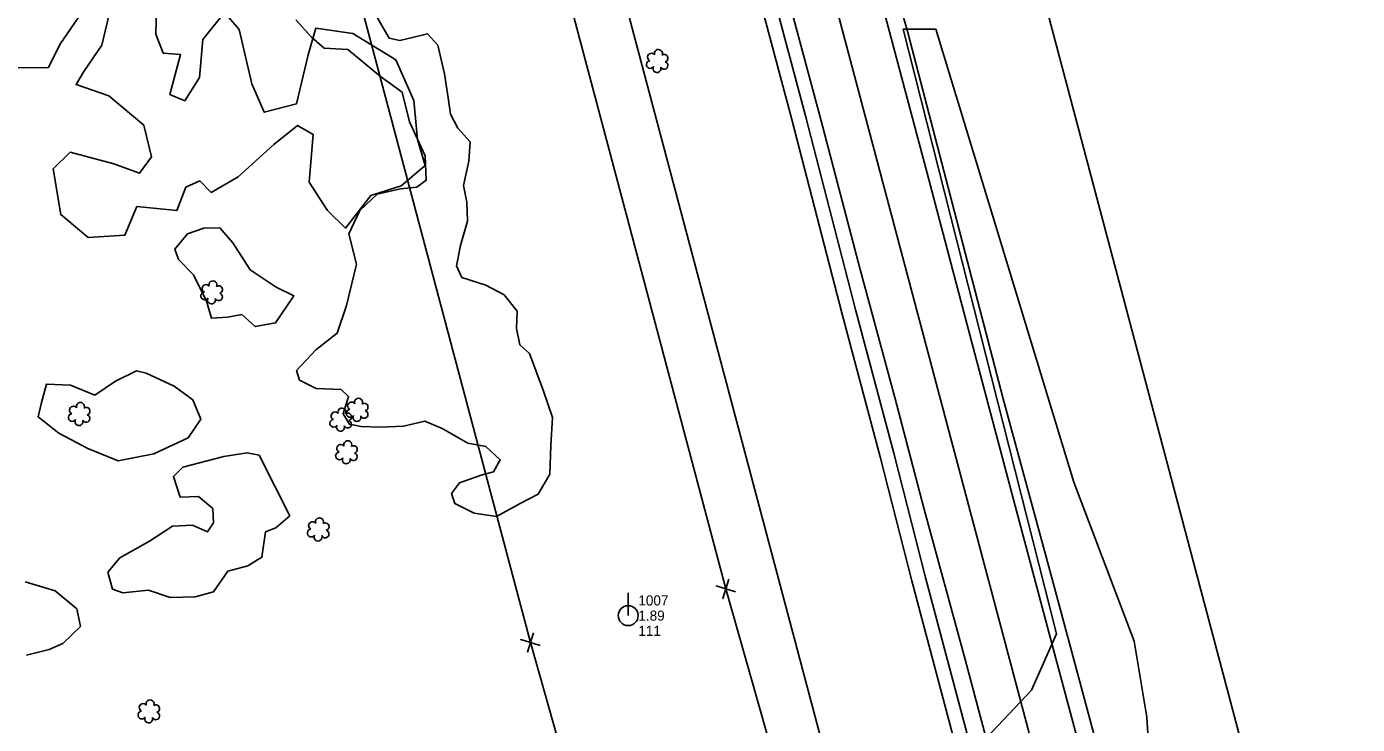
# Model space of a CAD drawing. Extents: x 3040896 to 3051146, y 687568 to 732976.
# Drawn here: x 3043494.3 to 3043822.7, y 724192.3 to 724364.5 of the extents above; entities that cross this region are included whole.
import ezdxf

# ---------------------------------------------------------------- set-up
doc = ezdxf.new("R2010")
doc.units = 0
for name, color, linetype in [('Exist Horizontal Alignment', 7, 'Continuous'), ('Exist Other Culture Area Outline', 7, 'Continuous'), ('Exist Property Corner CELL', 7, 'Continuous'), ('Exist Right of Way Easement Line', 7, 'Continuous'), ('Exist Right of Way Line', 7, 'Continuous'), ('Exist Roads EOP', 7, 'Continuous'), ('Exist Roads EOT', 7, 'Continuous'), ('Exist Utilities Power Pole CELL', 7, 'Continuous'), ('Exist Utilities Power Pole Cogo Comment', 7, 'Continuous'), ('Exist Utilities Power Pole Cogo Elevation', 7, 'Continuous'), ('Exist Utilities Power Pole Cogo Number', 7, 'Continuous'), ('Exist Utilities Telephone UG FO', 7, 'Continuous'), ('Exist Vegetation Hedge Row', 7, 'Continuous'), ('Exist Vegetation Shrub CELL', 7, 'Continuous')]:
    doc.layers.add(name, color=color, linetype=linetype)

# ---------------------------------------------------------------- blocks, each defined once
blk = doc.blocks.new('EXIST UTILITIES POWER POLE')
at = {"layer": 'Exist Utilities Power Pole CELL'}
for q in [(0, 0.1125), (0, 0)]:
    blk.add_line((0, 0), q, dxfattribs=at)
blk.add_circle((0, 0), 0.049, dxfattribs=at)

msp = doc.modelspace()

# ---------------------------------------------------------------- linework, layer by layer
at = {"layer": 'Exist Horizontal Alignment'}
msp.add_line((3043774.33, 724067.2), (3043420.75, 725399.12), dxfattribs=at)
at = {"layer": 'Exist Other Culture Area Outline'}
for points in [[(3043580.46, 724367.46), (3043583.77, 724361.64), (3043586.45, 724361.05), (3043589.88, 724361.91), (3043593.24, 724362.75), (3043595.81, 724359.88), (3043597.43, 724352.82), (3043598.35, 724346.95), (3043598.89, 724342.92), (3043600.75, 724339.45), (3043603.77, 724336.04), (3043603.48, 724331.31), (3043602.1, 724325.29), (3043602.96, 724321.2), (3043603.12, 724316.47), (3043601.37, 724310.52), (3043600.42, 724305.5), (3043601.74, 724302.57), (3043607.63, 724300.71), (3043612.14, 724298.28), (3043615.34, 724294.3), (3043615.24, 724289.99), (3043616.06, 724285.98), (3043618.44, 724283.82), (3043621.78, 724274.75), (3043624.1, 724268.04), (3043623.71, 724261.15), (3043623.43, 724254.06), (3043620.57, 724249.11), (3043616.1, 724246.86), (3043610.28, 724243.62), (3043604.76, 724244.48), (3043599.98, 724246.83), (3043599.2, 724249.33), (3043601.11, 724251.94), (3043606.52, 724253.85), (3043609.5, 724254.65), (3043611.21, 724257.56), (3043607.65, 724260.91), (3043603.19, 724261.74), (3043596.89, 724265.32), (3043592.56, 724267.18), (3043587.3, 724265.88), (3043581.55, 724265.63), (3043576.91, 724265.83), (3043573.97, 724266.39), (3043572.45, 724268.96), (3043573.79, 724273.25), (3043571.93, 724274.97), (3043565.79, 724275.19), (3043561.67, 724277.27), (3043560.94, 724279.63), (3043565.67, 724284.74), (3043570.99, 724288.83), (3043573.26, 724295.66), (3043575.74, 724305.85), (3043573.86, 724313.36), (3043576.56, 724319.15), (3043580.83, 724323.16), (3043586.6, 724324.46), (3043590.65, 724324.88), (3043592.93, 724326.58), (3043592.64, 724332.57), (3043588.84, 724341.02), (3043587.01, 724348.3), (3043581.68, 724352.21), (3043573.56, 724358.81), (3043567.75, 724359.16), (3043564.62, 724361.92), (3043560.74, 724366.15)], [(3043580.46, 724367.46), (3043583.77, 724361.64), (3043586.45, 724361.05), (3043589.88, 724361.91), (3043593.24, 724362.75), (3043595.81, 724359.88), (3043597.43, 724352.82), (3043598.35, 724346.95), (3043598.89, 724342.92), (3043600.75, 724339.45), (3043603.77, 724336.04), (3043603.48, 724331.31), (3043602.1, 724325.29), (3043602.96, 724321.2), (3043603.12, 724316.47), (3043601.37, 724310.52), (3043600.42, 724305.5), (3043601.74, 724302.57), (3043607.63, 724300.71), (3043612.14, 724298.28), (3043615.34, 724294.3), (3043615.24, 724289.99), (3043616.06, 724285.98), (3043618.44, 724283.82), (3043621.78, 724274.75), (3043624.1, 724268.04), (3043623.71, 724261.15), (3043623.43, 724254.06), (3043620.57, 724249.11), (3043616.1, 724246.86), (3043610.28, 724243.62), (3043604.76, 724244.48), (3043599.98, 724246.83), (3043599.2, 724249.33), (3043601.11, 724251.94), (3043606.52, 724253.85), (3043609.5, 724254.65), (3043611.21, 724257.56), (3043607.65, 724260.91), (3043603.19, 724261.74), (3043596.89, 724265.32), (3043592.56, 724267.18), (3043587.3, 724265.88), (3043581.55, 724265.63), (3043576.91, 724265.83), (3043573.97, 724266.39), (3043572.45, 724268.96), (3043573.79, 724273.25), (3043571.93, 724274.97), (3043565.79, 724275.19), (3043561.67, 724277.27), (3043560.94, 724279.63), (3043565.67, 724284.74), (3043570.99, 724288.83), (3043573.26, 724295.66), (3043575.74, 724305.85), (3043573.86, 724313.36), (3043576.56, 724319.15), (3043580.83, 724323.16), (3043586.6, 724324.46), (3043590.65, 724324.88), (3043592.93, 724326.58), (3043592.64, 724332.57), (3043588.84, 724341.02), (3043587.01, 724348.3), (3043581.68, 724352.21), (3043573.56, 724358.81), (3043567.75, 724359.16), (3043564.62, 724361.92), (3043560.74, 724366.15)], [(3043725.57, 724183.05), (3043742.26, 724200.78), (3043748.42, 724214.64), (3043710.64, 724363.89), (3043718.64, 724363.9), (3043752.67, 724252.07), (3043767.55, 724212.83), (3043770.7, 724194.11), (3043771.52, 724180.9)], [(3043725.57, 724183.05), (3043742.26, 724200.78), (3043748.42, 724214.64), (3043710.64, 724363.89), (3043718.64, 724363.9), (3043752.67, 724252.07), (3043767.55, 724212.83), (3043770.7, 724194.11), (3043771.52, 724180.9)], [(3043542.05, 724314.84), (3043545.21, 724311.14), (3043549.51, 724304.49), (3043555.89, 724300.22), (3043560.31, 724298.06), (3043558.75, 724295.79), (3043555.76, 724291.4), (3043550.77, 724290.46), (3043547.43, 724293.43), (3043543.87, 724292.84), (3043539.96, 724292.53), (3043538.72, 724296.77), (3043535.55, 724303.25), (3043531.78, 724307.05), (3043530.91, 724309.55), (3043534.08, 724313.4), (3043538.07, 724314.76), (3043542.05, 724314.84)], [(3043542.05, 724314.84), (3043545.21, 724311.14), (3043549.51, 724304.49), (3043555.89, 724300.22), (3043560.31, 724298.06), (3043558.75, 724295.79), (3043555.76, 724291.4), (3043550.77, 724290.46), (3043547.43, 724293.43), (3043543.87, 724292.84), (3043539.96, 724292.53), (3043538.72, 724296.77), (3043535.55, 724303.25), (3043531.78, 724307.05), (3043530.91, 724309.55), (3043534.08, 724313.4), (3043538.07, 724314.76), (3043542.05, 724314.84)], [(3043523.85, 724278.99), (3043530.74, 724275.79), (3043535.34, 724272.42), (3043537.35, 724267.65), (3043534.17, 724263.01), (3043525.73, 724259.07), (3043516.94, 724257.39), (3043509.43, 724260.36), (3043502.31, 724264.19), (3043497.21, 724268.19), (3043498.05, 724271.72), (3043499.23, 724276.29), (3043505.17, 724276.02), (3043511.17, 724273.59), (3043516.29, 724277), (3043521.42, 724279.56), (3043523.85, 724278.99)], [(3043523.85, 724278.99), (3043530.74, 724275.79), (3043535.34, 724272.42), (3043537.35, 724267.65), (3043534.17, 724263.01), (3043525.73, 724259.07), (3043516.94, 724257.39), (3043509.43, 724260.36), (3043502.31, 724264.19), (3043497.21, 724268.19), (3043498.05, 724271.72), (3043499.23, 724276.29), (3043505.17, 724276.02), (3043511.17, 724273.59), (3043516.29, 724277), (3043521.42, 724279.56), (3043523.85, 724278.99)], [(3043551.69, 724258.78), (3043555.68, 724250.9), (3043559.25, 724243.8), (3043555.86, 724240.85), (3043553.27, 724239.82), (3043552.41, 724233.58), (3043548.93, 724231.44), (3043543.98, 724230.15), (3043540.49, 724225.04), (3043535.97, 724223.83), (3043529.78, 724223.66), (3043524.4, 724225.45), (3043518.1, 724224.78), (3043515.51, 724225.67), (3043514.38, 724229.89), (3043517.31, 724233.43), (3043524.68, 724237.51), (3043530.34, 724241.23), (3043535.25, 724241.48), (3043538.94, 724239.8), (3043540.42, 724242.08), (3043540.33, 724245.56), (3043536.75, 724248.55), (3043532.2, 724248.41), (3043530.58, 724253.46), (3043532.89, 724255.79), (3043542.98, 724258.4), (3043548.77, 724259.34), (3043551.69, 724258.78)], [(3043551.69, 724258.78), (3043555.68, 724250.9), (3043559.25, 724243.8), (3043555.86, 724240.85), (3043553.27, 724239.82), (3043552.41, 724233.58), (3043548.93, 724231.44), (3043543.98, 724230.15), (3043540.49, 724225.04), (3043535.97, 724223.83), (3043529.78, 724223.66), (3043524.4, 724225.45), (3043518.1, 724224.78), (3043515.51, 724225.67), (3043514.38, 724229.89), (3043517.31, 724233.43), (3043524.68, 724237.51), (3043530.34, 724241.23), (3043535.25, 724241.48), (3043538.94, 724239.8), (3043540.42, 724242.08), (3043540.33, 724245.56), (3043536.75, 724248.55), (3043532.2, 724248.41), (3043530.58, 724253.46), (3043532.89, 724255.79), (3043542.98, 724258.4), (3043548.77, 724259.34), (3043551.69, 724258.78)], [(3043494.03, 724227.52), (3043501.4, 724225.24), (3043506.77, 724220.8), (3043507.66, 724216.49), (3043503.3, 724212.29), (3043499.94, 724210.83), (3043494.34, 724209.43)], [(3043494.03, 724227.52), (3043501.4, 724225.24), (3043506.77, 724220.8), (3043507.66, 724216.49), (3043503.3, 724212.29), (3043499.94, 724210.83), (3043494.34, 724209.43)]]:
    msp.add_lwpolyline(points, dxfattribs=at)
at = {"layer": 'Exist Property Corner CELL'}
for p, q in [((3043666.87, 724225.77), (3043666.87, 724225.77)), ((3043618.65, 724212.54), (3043618.65, 724212.54))]:
    msp.add_line(p, q, dxfattribs=at)
for points in [[(3043669.26, 724225.06), (3043664.47, 724226.49), (3043666.87, 724225.77), (3043666.15, 724223.38), (3043667.59, 724228.17)], [(3043621.04, 724211.82), (3043616.26, 724213.26), (3043618.65, 724212.54), (3043617.93, 724210.15), (3043619.37, 724214.94)]]:
    msp.add_lwpolyline(points, dxfattribs=at)
at = {"layer": 'Exist Right of Way Easement Line'}
for p, q in [((3043666.87, 724225.77), (3043589.96, 724515.08)), ((3043618.65, 724212.54), (3043541.62, 724502.31)), ((3043749.71, 723933.1), (3043666.87, 724225.77)), ((3043699.91, 723925.48), (3043618.65, 724212.54))]:
    msp.add_line(p, q, dxfattribs=at)
at = {"layer": 'Exist Right of Way Line'}
for p, q in [((3043822.66, 724080.03), (3043469.08, 725411.95)), ((3043726.01, 724054.37), (3043372.43, 725386.29))]:
    msp.add_line(p, q, dxfattribs=at)
at = {"layer": 'Exist Roads EOP'}
for points in [[(3043685.48, 724460.68), (3043694.37, 724426.48), (3043707.64, 724377.6), (3043711.75, 724363.04), (3043735.29, 724272.65), (3043747.27, 724228.46), (3043761.72, 724174.72), (3043770.08, 724141.48), (3043777.15, 724115.15), (3043784.01, 724088.94), (3043790.88, 724061.58), (3043797.8, 724034.22), (3043803.36, 724011.57), (3043812.22, 723974.5)], [(3043685.48, 724460.68), (3043694.37, 724426.48), (3043707.64, 724377.6), (3043711.75, 724363.04), (3043735.29, 724272.65), (3043747.27, 724228.46), (3043761.72, 724174.72), (3043770.08, 724141.48), (3043777.15, 724115.15), (3043784.01, 724088.94), (3043790.88, 724061.58), (3043797.8, 724034.22), (3043803.36, 724011.57), (3043812.22, 723974.5)], [(3043760.31, 724062.36), (3043755.85, 724078.87), (3043749.23, 724105.64), (3043743.58, 724126.43), (3043735.84, 724156.53), (3043726.29, 724190.25), (3043716.15, 724228.6), (3043708.33, 724259.25), (3043698.9, 724294.4), (3043686.52, 724342.44), (3043677.54, 724376.15), (3043668.52, 724409.53), (3043656.68, 724452.99)], [(3043760.31, 724062.36), (3043755.85, 724078.87), (3043749.23, 724105.64), (3043743.58, 724126.43), (3043735.84, 724156.53), (3043726.29, 724190.25), (3043716.15, 724228.6), (3043708.33, 724259.25), (3043698.9, 724294.4), (3043686.52, 724342.44), (3043677.54, 724376.15), (3043668.52, 724409.53), (3043656.68, 724452.99)]]:
    msp.add_lwpolyline(points, dxfattribs=at)
at = {"layer": 'Exist Roads EOT'}
for points in [[(3043808.13, 723973.78), (3043802.8, 723997), (3043797.75, 724017.73), (3043792.23, 724039.83), (3043787.09, 724060.4), (3043780.99, 724084.62), (3043774.68, 724109), (3043768.21, 724133.52), (3043759, 724168.41), (3043748.58, 724207.31), (3043738.52, 724245.05), (3043727.54, 724286.53), (3043716.49, 724328.32), (3043704.57, 724373.14), (3043694.78, 724409.82), (3043681.83, 724459.31)], [(3043808.13, 723973.78), (3043802.8, 723997), (3043797.75, 724017.73), (3043792.23, 724039.83), (3043787.09, 724060.4), (3043780.99, 724084.62), (3043774.68, 724109), (3043768.21, 724133.52), (3043759, 724168.41), (3043748.58, 724207.31), (3043738.52, 724245.05), (3043727.54, 724286.53), (3043716.49, 724328.32), (3043704.57, 724373.14), (3043694.78, 724409.82), (3043681.83, 724459.31)], [(3043660.01, 724454.82), (3043675.04, 724398.36), (3043685.68, 724358.71), (3043690.36, 724341.25), (3043699.99, 724304.54), (3043708.54, 724272.94), (3043715.6, 724246.04), (3043725.91, 724208.31), (3043737.31, 724165.4), (3043749.77, 724117.8), (3043760.82, 724074.68), (3043771.98, 724030.24)], [(3043660.01, 724454.82), (3043675.04, 724398.36), (3043685.68, 724358.71), (3043690.36, 724341.25), (3043699.99, 724304.54), (3043708.54, 724272.94), (3043715.6, 724246.04), (3043725.91, 724208.31), (3043737.31, 724165.4), (3043749.77, 724117.8), (3043760.82, 724074.68), (3043771.98, 724030.24)]]:
    msp.add_lwpolyline(points, dxfattribs=at)
at = {"layer": 'Exist Utilities Telephone UG FO'}
msp.add_lwpolyline([(3043756.93, 724061.45), (3043752.46, 724077.99), (3043745.84, 724104.76), (3043740.19, 724125.53), (3043732.46, 724155.62), (3043722.91, 724189.33), (3043712.76, 724227.72), (3043704.95, 724258.37), (3043695.52, 724293.5), (3043683.14, 724341.55), (3043674.16, 724375.24), (3043665.14, 724408.62), (3043653.3, 724452.07)], dxfattribs=at)
at = {"layer": 'Exist Vegetation Hedge Row'}
for points in [[(3043526.44, 724372.72), (3043526.19, 724362.59), (3043528.01, 724357.97), (3043532.34, 724357.57), (3043529.67, 724347.73), (3043533.36, 724346.18), (3043537, 724351.93), (3043537.82, 724361.28), (3043543.16, 724367.96), (3043546.81, 724363.74), (3043549.95, 724350.38), (3043552.98, 724343.38), (3043560.95, 724345.46), (3043563.78, 724357.5), (3043565.69, 724364.1), (3043574.79, 724362.78), (3043585.47, 724356.26), (3043589.88, 724346.22), (3043590.81, 724336.64), (3043592.69, 724330.23), (3043586.75, 724325.2), (3043579.24, 724322.81), (3043573.01, 724314.78), (3043568.54, 724319.14), (3043564.03, 724326.07), (3043565.03, 724337.87), (3043561.14, 724340.13), (3043555.37, 724335.39), (3043546.58, 724327.46), (3043539.87, 724323.57), (3043537.07, 724326.42), (3043533.63, 724324.86), (3043531.38, 724319.09), (3043521.57, 724320.07), (3043518.61, 724313.07), (3043509.5, 724312.43), (3043502.75, 724318.13), (3043500.93, 724329.38), (3043505.09, 724333.48), (3043515.89, 724330.63), (3043522.18, 724328.3), (3043525.15, 724332.34), (3043523.24, 724340.21), (3043514.6, 724347.39), (3043506.54, 724350.19), (3043508.49, 724353.38), (3043512.94, 724359.93), (3043515.08, 724368.9)], [(3043526.44, 724372.72), (3043526.19, 724362.59), (3043528.01, 724357.97), (3043532.34, 724357.57), (3043529.67, 724347.73), (3043533.36, 724346.18), (3043537, 724351.93), (3043537.82, 724361.28), (3043543.16, 724367.96), (3043546.81, 724363.74), (3043549.95, 724350.38), (3043552.98, 724343.38), (3043560.95, 724345.46), (3043563.78, 724357.5), (3043565.69, 724364.1), (3043574.79, 724362.78), (3043585.47, 724356.26), (3043589.88, 724346.22), (3043590.81, 724336.64), (3043592.69, 724330.23), (3043586.75, 724325.2), (3043579.24, 724322.81), (3043573.01, 724314.78), (3043568.54, 724319.14), (3043564.03, 724326.07), (3043565.03, 724337.87), (3043561.14, 724340.13), (3043555.37, 724335.39), (3043546.58, 724327.46), (3043539.87, 724323.57), (3043537.07, 724326.42), (3043533.63, 724324.86), (3043531.38, 724319.09), (3043521.57, 724320.07), (3043518.61, 724313.07), (3043509.5, 724312.43), (3043502.75, 724318.13), (3043500.93, 724329.38), (3043505.09, 724333.48), (3043515.89, 724330.63), (3043522.18, 724328.3), (3043525.15, 724332.34), (3043523.24, 724340.21), (3043514.6, 724347.39), (3043506.54, 724350.19), (3043508.49, 724353.38), (3043512.94, 724359.93), (3043515.08, 724368.9)], [(3043509.06, 724369.52), (3043502.53, 724360.05), (3043499.74, 724354.4), (3043491.32, 724354.35)], [(3043509.06, 724369.52), (3043502.53, 724360.05), (3043499.74, 724354.4), (3043491.32, 724354.35)]]:
    msp.add_lwpolyline(points, dxfattribs=at)
at = {"layer": 'Exist Vegetation Shrub CELL'}
for p, q in [((3043649.99, 724355.83), (3043649.99, 724355.83)), ((3043649.99, 724355.83), (3043649.99, 724355.83)), ((3043540.08, 724298.73), (3043540.08, 724298.73)), ((3043540.08, 724298.73), (3043540.08, 724298.73)), ((3043575.98, 724269.75), (3043575.98, 724269.75)), ((3043575.98, 724269.75), (3043575.98, 724269.75)), ((3043507.39, 724268.74), (3043507.39, 724268.74)), ((3043507.39, 724268.74), (3043507.39, 724268.74)), ((3043571.92, 724267.32), (3043571.92, 724267.32)), ((3043571.92, 724267.32), (3043571.92, 724267.32)), ((3043573.34, 724259.29), (3043573.34, 724259.29)), ((3043573.34, 724259.29), (3043573.34, 724259.29)), ((3043566.37, 724240.24), (3043566.37, 724240.24)), ((3043566.37, 724240.24), (3043566.37, 724240.24)), ((3043524.58, 724195.34), (3043524.58, 724195.34)), ((3043524.58, 724195.34), (3043524.58, 724195.34))]:
    msp.add_line(p, q, dxfattribs=at)
for centre, radius, start, end in [((3043648.51, 724356.96), 0.968, 35.8908, 245.4216), ((3043648.51, 724356.96), 0.968, 35.8908, 245.4216), ((3043650.22, 724357.87), 0.99, 334.8391, 200.4717), ((3043650.22, 724357.87), 0.99, 334.8391, 200.4717), ((3043651.66, 724356.7), 0.929, 284.4567, 126.0861), ((3043651.66, 724356.7), 0.929, 284.4567, 126.0861), ((3043648.19, 724355.13), 0.955, 95.1099, 327.9534), ((3043648.19, 724355.13), 0.955, 95.1099, 327.9534), ((3043649.86, 724354.15), 0.984, 151.2797, 21.387), ((3043649.86, 724354.15), 0.984, 151.2797, 21.387), ((3043651.63, 724354.9), 0.937, 204.9913, 73.4601), ((3043651.63, 724354.9), 0.937, 204.9913, 73.4601), ((3043538.28, 724298.03), 0.955, 95.1099, 327.9534), ((3043538.28, 724298.03), 0.955, 95.1099, 327.9534), ((3043538.6, 724299.86), 0.968, 35.8908, 245.4216), ((3043538.6, 724299.86), 0.968, 35.8908, 245.4216), ((3043540.31, 724300.77), 0.99, 334.8391, 200.4717), ((3043540.31, 724300.77), 0.99, 334.8391, 200.4717), ((3043541.72, 724297.8), 0.937, 204.9913, 73.4601), ((3043541.72, 724297.8), 0.937, 204.9913, 73.4601), ((3043541.76, 724299.6), 0.929, 284.4567, 126.0861), ((3043541.76, 724299.6), 0.929, 284.4567, 126.0861), ((3043539.96, 724297.05), 0.984, 151.2797, 21.387), ((3043539.96, 724297.05), 0.984, 151.2797, 21.387), ((3043576.21, 724271.79), 0.99, 334.8391, 200.4717), ((3043576.21, 724271.79), 0.99, 334.8391, 200.4717), ((3043505.59, 724268.03), 0.955, 95.1099, 327.9534), ((3043505.59, 724268.03), 0.955, 95.1099, 327.9534), ((3043505.91, 724269.86), 0.968, 35.8908, 245.4216), ((3043505.91, 724269.86), 0.968, 35.8908, 245.4216), ((3043507.62, 724270.78), 0.99, 334.8391, 200.4717), ((3043507.62, 724270.78), 0.99, 334.8391, 200.4717), ((3043509.06, 724269.61), 0.929, 284.4567, 126.0861), ((3043509.06, 724269.61), 0.929, 284.4567, 126.0861), ((3043570.44, 724268.45), 0.968, 35.8908, 245.4216), ((3043570.44, 724268.45), 0.968, 35.8908, 245.4216), ((3043572.15, 724269.36), 0.99, 334.8391, 200.4717), ((3043572.15, 724269.36), 0.99, 334.8391, 200.4717), ((3043573.59, 724268.19), 0.929, 284.4567, 126.0861), ((3043573.59, 724268.19), 0.929, 284.4567, 126.0861), ((3043574.18, 724269.05), 0.955, 95.1099, 327.9534), ((3043574.18, 724269.05), 0.955, 95.1099, 327.9534), ((3043574.5, 724270.88), 0.968, 35.8908, 245.4216), ((3043574.5, 724270.88), 0.968, 35.8908, 245.4216), ((3043577.62, 724268.82), 0.937, 204.9913, 73.4601), ((3043577.62, 724268.82), 0.937, 204.9913, 73.4601), ((3043577.65, 724270.62), 0.929, 284.4567, 126.0861), ((3043577.65, 724270.62), 0.929, 284.4567, 126.0861), ((3043507.26, 724267.05), 0.984, 151.2797, 21.387), ((3043507.26, 724267.05), 0.984, 151.2797, 21.387), ((3043509.03, 724267.81), 0.937, 204.9913, 73.4601), ((3043509.03, 724267.81), 0.937, 204.9913, 73.4601), ((3043570.12, 724266.61), 0.955, 95.1099, 327.9534), ((3043570.12, 724266.61), 0.955, 95.1099, 327.9534), ((3043571.79, 724265.64), 0.984, 151.2797, 21.387), ((3043571.79, 724265.64), 0.984, 151.2797, 21.387), ((3043573.56, 724266.39), 0.937, 204.9913, 73.4601), ((3043573.56, 724266.39), 0.937, 204.9913, 73.4601), ((3043575.85, 724268.07), 0.984, 151.2797, 21.387), ((3043575.85, 724268.07), 0.984, 151.2797, 21.387), ((3043571.54, 724258.58), 0.955, 95.1099, 327.9534), ((3043571.54, 724258.58), 0.955, 95.1099, 327.9534), ((3043571.86, 724260.42), 0.968, 35.8908, 245.4216), ((3043571.86, 724260.42), 0.968, 35.8908, 245.4216), ((3043573.57, 724261.33), 0.99, 334.8391, 200.4717), ((3043573.57, 724261.33), 0.99, 334.8391, 200.4717), ((3043574.98, 724258.36), 0.937, 204.9913, 73.4601), ((3043574.98, 724258.36), 0.937, 204.9913, 73.4601), ((3043575.01, 724260.16), 0.929, 284.4567, 126.0861), ((3043575.01, 724260.16), 0.929, 284.4567, 126.0861), ((3043573.21, 724257.61), 0.984, 151.2797, 21.387), ((3043573.21, 724257.61), 0.984, 151.2797, 21.387), ((3043566.6, 724242.28), 0.99, 334.8391, 200.4717), ((3043566.6, 724242.28), 0.99, 334.8391, 200.4717), ((3043564.57, 724239.53), 0.955, 95.1099, 327.9534), ((3043564.57, 724239.53), 0.955, 95.1099, 327.9534), ((3043564.89, 724241.36), 0.968, 35.8908, 245.4216), ((3043564.89, 724241.36), 0.968, 35.8908, 245.4216), ((3043568.01, 724239.31), 0.937, 204.9913, 73.4601), ((3043568.01, 724239.31), 0.937, 204.9913, 73.4601), ((3043568.04, 724241.11), 0.929, 284.4567, 126.0861), ((3043568.04, 724241.11), 0.929, 284.4567, 126.0861), ((3043566.24, 724238.55), 0.984, 151.2797, 21.387), ((3043566.24, 724238.55), 0.984, 151.2797, 21.387), ((3043523.1, 724196.47), 0.968, 35.8908, 245.4216), ((3043523.1, 724196.47), 0.968, 35.8908, 245.4216), ((3043524.81, 724197.38), 0.99, 334.8391, 200.4717), ((3043524.81, 724197.38), 0.99, 334.8391, 200.4717), ((3043526.25, 724196.21), 0.929, 284.4567, 126.0861), ((3043526.25, 724196.21), 0.929, 284.4567, 126.0861), ((3043522.78, 724194.63), 0.955, 95.1099, 327.9534), ((3043522.78, 724194.63), 0.955, 95.1099, 327.9534), ((3043524.45, 724193.66), 0.984, 151.2797, 21.387), ((3043524.45, 724193.66), 0.984, 151.2797, 21.387), ((3043526.22, 724194.41), 0.937, 204.9913, 73.4601), ((3043526.22, 724194.41), 0.937, 204.9913, 73.4601)]:
    msp.add_arc(centre, radius, start, end, dxfattribs=at)

# ---------------------------------------------------------------- block references
at = {"layer": 'Exist Utilities Power Pole CELL', "xscale": 50, "yscale": 50}
msp.add_blockref('EXIST UTILITIES POWER POLE', (3043642.76, 724219.16), dxfattribs=at)

# ---------------------------------------------------------------- texts
at = {"layer": 'Exist Utilities Power Pole Cogo Comment'}
msp.add_text('111', height=2.5, dxfattribs=at).set_placement((3043645.26, 724214.16))
at = {"layer": 'Exist Utilities Power Pole Cogo Elevation'}
msp.add_text('1.89', height=2.5, dxfattribs=at).set_placement((3043645.26, 724217.91))
at = {"layer": 'Exist Utilities Power Pole Cogo Number'}
msp.add_text('1007', height=2.5, dxfattribs=at).set_placement((3043645.26, 724221.66))

doc.saveas('drawing.dxf')
